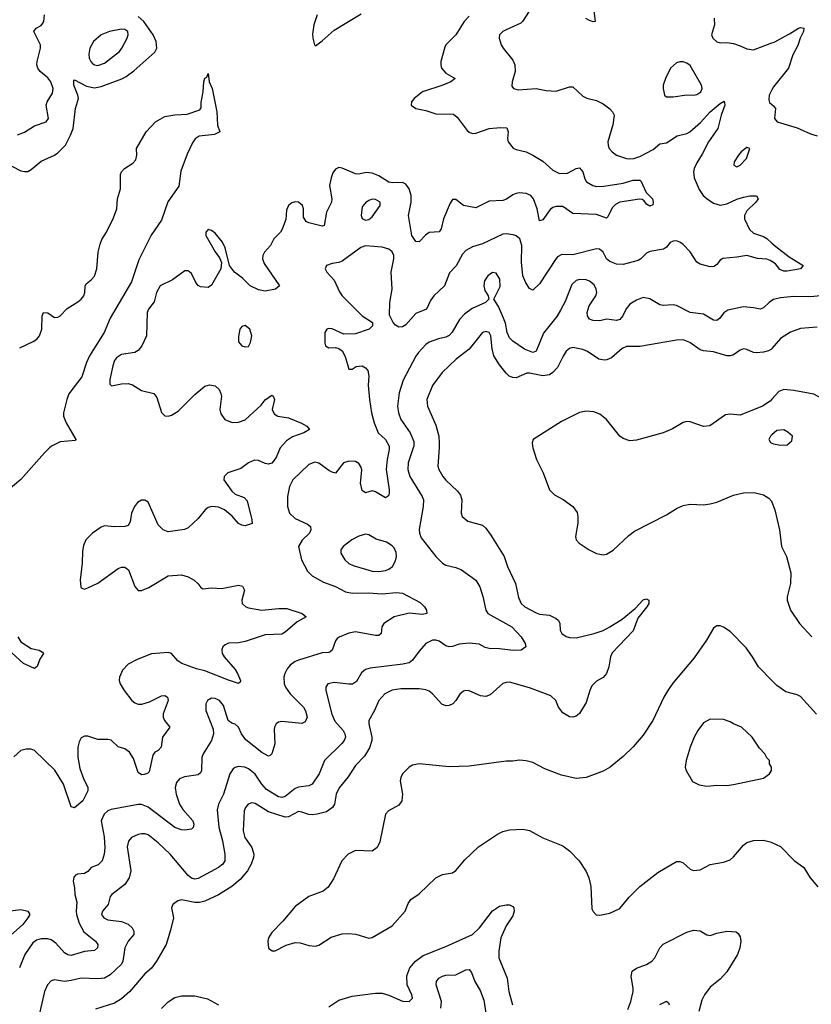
# Model space of a CAD drawing. Header units: inches. Extents: x 1649636 to 1815363, y 506543 to 641975.
# Tile 523 of 656: x 1775502 to 1780235, y 536673 to 542561. Entities that reach past the tile are written whole.
import ezdxf

# ---------------------------------------------------------------- set-up
doc = ezdxf.new("R2010")
doc.units = ezdxf.units.IN
doc.header["$MEASUREMENT"] = 0
for name, color, linetype in [('B7573', 7, 'Continuous'), ('B7574', 7, 'Continuous'), ('B7583', 7, 'Continuous'), ('B7584', 7, 'Continuous')]:
    doc.layers.add(name, color=color, linetype=linetype)

msp = doc.modelspace()

# ---------------------------------------------------------------- linework, layer by layer
at = {"layer": 'B7573', "color": 5}
for points, elevation in [([(1775681.2, 540000), (1775650, 539971.5), (1775508.4, 539811.6), (1775433.6, 539746.4)], 480), ([(1777058.7, 540000), (1777036.4, 539943.6), (1777010, 539909.7), (1776990, 539903.5), (1776970, 539906), (1776930, 539924.7), (1776906.5, 539926.5), (1776870, 539910.8), (1776823.9, 539876.1), (1776746, 539850), (1776724.2, 539830), (1776722.3, 539810), (1776770, 539740.8), (1776790, 539723.2), (1776843.4, 539703.4), (1776862.6, 539682.6), (1776890.4, 539569.6), (1776891.8, 539548.2), (1776850, 539534.7), (1776830, 539537.4), (1776810, 539548.2), (1776772.1, 539592.1), (1776726.3, 539630), (1776690, 539646.6), (1776650.1, 539649.9), (1776630, 539644.6), (1776610.2, 539630), (1776570, 539576.9), (1776510, 539522.4), (1776487.5, 539512.5), (1776390, 539498.5), (1776360.4, 539510), (1776330, 539539.1), (1776270, 539676.5), (1776250, 539687.8), (1776230, 539687.7), (1776206.6, 539673.4), (1776188.3, 539650), (1776171.1, 539610), (1776162.5, 539557.5), (1776150, 539536.3), (1776130, 539529.8), (1776070, 539527.5), (1776010, 539535), (1775990, 539526.6), (1775936.9, 539490), (1775898.2, 539450), (1775883, 539417), (1775877.3, 539382.7), (1775875.7, 539310), (1775863.5, 539210), (1775867.1, 539170), (1775870, 539163.8), (1775890, 539154.9), (1775910, 539163.6), (1775970, 539191.5), (1776090, 539278.2), (1776110, 539286.9), (1776130, 539287.6), (1776153.4, 539270), (1776190, 539170.4), (1776210, 539147.6), (1776230, 539147.3), (1776274.8, 539165.2), (1776390, 539235.9), (1776470, 539241.7), (1776510, 539228.9), (1776545.5, 539210), (1776568.2, 539190), (1776584.6, 539164.6), (1776597.5, 539157.5), (1776650, 539162.4), (1776710, 539158.5), (1776810, 539179), (1776833.7, 539173.7), (1776845.7, 539150), (1776830.3, 539090), (1776833.1, 539070), (1776854, 539050), (1776870, 539043.2), (1776950, 539030.1), (1777050, 539040.5), (1777099, 539039), (1777191, 539010), (1777214.8, 538990), (1777160.3, 538959.7), (1777090, 538897.4), (1777070, 538886), (1776970, 538881.6), (1776850, 538841.8), (1776810, 538834.4), (1776750, 538832.4), (1776730, 538822.9), (1776717.1, 538810), (1776710, 538794), (1776712.2, 538770), (1776724.2, 538750), (1776790, 538674.6), (1776804.7, 538650), (1776823.1, 538610), (1776821, 538599), (1776810, 538592), (1776750, 538610.7), (1776610, 538666), (1776558.9, 538678.9), (1776470.7, 538710.7), (1776447, 538727), (1776410, 538769.6), (1776390, 538776.9), (1776290, 538767.7), (1776205.2, 538734.8), (1776150, 538706), (1776117.8, 538670), (1776099, 538630), (1776097.8, 538610), (1776103.6, 538590), (1776126.5, 538550), (1776173.4, 538490), (1776190, 538475), (1776210, 538467.4), (1776232.3, 538467.7), (1776278.2, 538481.8), (1776350, 538516.5), (1776370, 538519.3), (1776386.8, 538510), (1776390.3, 538490), (1776359.5, 538410), (1776359.5, 538390), (1776368.7, 538370), (1776399.5, 538330), (1776356.8, 538270), (1776348.7, 538210), (1776330, 538191.3), (1776310, 538180.5), (1776297.8, 538162.2), (1776277.1, 538062.9), (1776266.7, 538053.3), (1776246.6, 538046.6), (1776230, 538046), (1776210, 538059.5), (1776183.3, 538143.3), (1776159.7, 538179.7), (1776130, 538200.4), (1776090, 538212.6), (1776050, 538251.6), (1776030, 538256.3), (1775970, 538257.1), (1775910, 538276.4), (1775890, 538276.9), (1775870, 538266), (1775858.1, 538241.9), (1775850.1, 538210), (1775850.1, 538150), (1775862.6, 538082.6), (1775883.1, 538023.1), (1775909.1, 537970), (1775909.1, 537950), (1775878.9, 537890), (1775830, 537847), (1775810, 537854), (1775763.8, 537990), (1775712.7, 538072.7), (1775591.6, 538190), (1775570, 538198.9), (1775541.3, 538198.7), (1775509.5, 538190.5), (1775467.8, 538152.2)], 520), ([(1777711.3, 540000), (1777711.7, 539990), (1777699.4, 539930), (1777694.1, 539870), (1777712.2, 539750), (1777711.3, 539730), (1777706.9, 539713.1), (1777690, 539700.7), (1777630, 539737.6), (1777610, 539742.9), (1777570, 539732.3), (1777550, 539745.2), (1777538.9, 539790), (1777547.8, 539867.8), (1777544.7, 539884.7), (1777530, 539906.6), (1777510, 539919.6), (1777470, 539921.6), (1777438.8, 539910), (1777390, 539849.7), (1777370, 539854), (1777350, 539865.3), (1777290, 539908.7), (1777266, 539914), (1777230, 539901), (1777134.4, 539810), (1777115, 539770), (1777103.5, 539710), (1777103.2, 539650), (1777115.8, 539610), (1777150, 539578.2), (1777223.5, 539543.5), (1777241.3, 539530), (1777242.3, 539510), (1777235.6, 539490), (1777191, 539449), (1777169.1, 539410), (1777188, 539330), (1777223.2, 539263.2), (1777250, 539236), (1777317.9, 539197.9), (1777390, 539171.8), (1777450, 539139.4), (1777491.4, 539131.4), (1777587.3, 539132.7), (1777670, 539127.7), (1777755.9, 539135.9), (1777790, 539131.3), (1777896.3, 539076.3), (1777922.4, 539050), (1777934.9, 539030), (1777937.3, 539010), (1777910, 539003.1), (1777830, 539012.5), (1777740.3, 538990), (1777678.4, 538950), (1777666.7, 538930), (1777663, 538890), (1777650, 538878.4), (1777630, 538878.5), (1777510, 538901.1), (1777470, 538892.7), (1777411.8, 538868.2), (1777400.6, 538859.4), (1777390, 538847.3), (1777370.2, 538789.8), (1777359.3, 538780.7), (1777350, 538776.4), (1777310, 538774.5), (1777170, 538731.4), (1777150, 538722.5), (1777120.1, 538699.9), (1777101.5, 538678.5), (1777086.7, 538650), (1777081, 538630), (1777083.2, 538590), (1777091.7, 538570), (1777119.8, 538530), (1777199.1, 538450), (1777212, 538428), (1777220.9, 538390), (1777210, 538362), (1777190, 538351.6), (1777070, 538363.6), (1777050, 538360.7), (1777036.3, 538350), (1777024.9, 538330), (1777023.1, 538316.9), (1777026.7, 538230), (1777010.3, 538169.7), (1776999.2, 538160.8), (1776990, 538157.6), (1776950, 538178.5), (1776853.7, 538253.7), (1776827.4, 538290), (1776809.7, 538329.7), (1776790, 538347.3), (1776770, 538354.5), (1776749.5, 538370), (1776720, 538460), (1776697.6, 538490), (1776670, 538501.7), (1776650, 538503.1), (1776624.9, 538490), (1776615.3, 538470), (1776616, 538430), (1776658.2, 538318.2), (1776660.2, 538290), (1776648.4, 538250), (1776598.4, 538170), (1776591.8, 538148.2), (1776589.2, 538070), (1776583.5, 538056.5), (1776570, 538045.1), (1776487, 538033), (1776458.2, 538021.8), (1776440, 538000), (1776431.8, 537970), (1776437, 537930), (1776457.9, 537870), (1776478.3, 537838.3), (1776537.6, 537770), (1776544, 537750), (1776539.5, 537730), (1776530, 537720.5), (1776490, 537714.3), (1776470, 537715.8), (1776430, 537729.8), (1776270.8, 537850.8), (1776230, 537868.2), (1776210, 537868.2), (1776050, 537837.8), (1776030, 537829.8), (1776007.1, 537810), (1775989.4, 537770), (1776006.4, 537673.6), (1776010.7, 537609.3), (1776007.9, 537570), (1775995.4, 537530), (1775972.2, 537507.8), (1775930.5, 537490), (1775910, 537467), (1775890, 537454), (1775848.5, 537451.5), (1775835.2, 537444.8), (1775826.9, 537433.1), (1775821.6, 537410), (1775830.4, 537370), (1775832, 537330), (1775844, 537284), (1775839.5, 537230), (1775842.2, 537210), (1775857.4, 537157.4), (1775885.6, 537105.6), (1775955.8, 537050), (1775968.5, 537030), (1775968.2, 537010), (1775950, 536995.1), (1775890, 536987.9), (1775810, 536965), (1775790, 536968.9), (1775770, 536981.4), (1775718.3, 537038.3), (1775690, 537057.5), (1775670, 537063.4), (1775630, 537064.1), (1775603, 537057), (1775580, 537040), (1775532.2, 536970), (1775501.6, 536890)], 540), ([(1777854.8, 540000), (1777824.4, 539910), (1777822.7, 539870), (1777835.8, 539830), (1777908.5, 539710), (1777915.8, 539690), (1777915, 539650), (1777891.2, 539511.2), (1777893.4, 539490), (1777903.2, 539463.2), (1777990, 539350.3), (1778030, 539310.3), (1778050, 539299.5), (1778110, 539284.4), (1778142.8, 539270), (1778229.2, 539209.2), (1778252.9, 539170), (1778271.1, 539111.1), (1778288.3, 539030), (1778301.3, 539010), (1778444.3, 538930), (1778501.1, 538870), (1778525.3, 538830), (1778528, 538810), (1778501, 538790), (1778452.4, 538787.6), (1778370, 538798.6), (1778310, 538799.6), (1778285.7, 538805.7), (1778250, 538826), (1778190, 538833.3), (1778130, 538826.4), (1778090, 538812.1), (1778070, 538809.7), (1778050, 538815.8), (1778010, 538845.1), (1777990, 538851.1), (1777970, 538851.1), (1777930, 538829.6), (1777890, 538783.6), (1777851.7, 538730), (1777830, 538715.3), (1777793.4, 538706.6), (1777597.6, 538682.4), (1777570, 538674), (1777546, 538654), (1777516.2, 538603.8), (1777492.3, 538587.7), (1777470, 538586.2), (1777382.2, 538597.8), (1777344.4, 538590), (1777333.1, 538570), (1777333.4, 538550), (1777368, 538408), (1777386.8, 538366.8), (1777435.8, 538310), (1777446.7, 538290), (1777450.2, 538270), (1777442.8, 538250), (1777428.3, 538231.7), (1777324, 538130), (1777292.1, 538050), (1777250.3, 537990), (1777230, 537978.5), (1777170, 537970.6), (1777150, 537963.2), (1777090, 537915.9), (1777070, 537909.2), (1777050, 537913.8), (1776977.8, 537957.8), (1776950, 537988.9), (1776910, 538048.8), (1776870, 538081.8), (1776848.9, 538091.1), (1776810, 538095.6), (1776790.2, 538089.8), (1776779, 538081), (1776758, 538050), (1776720.2, 537930), (1776690.9, 537869.1), (1776683.8, 537836.2), (1776692.9, 537732.9), (1776715, 537650), (1776729.3, 537570), (1776728.1, 537530), (1776717.3, 537510), (1776691.8, 537490), (1776570, 537425), (1776550, 537422), (1776530, 537427), (1776510, 537442.6), (1776401.2, 537570), (1776330, 537638.2), (1776270, 537686.8), (1776250, 537693), (1776230, 537692.2), (1776210, 537688), (1776170.1, 537669.9), (1776151.9, 537648.1), (1776145.4, 537614.6), (1776166.8, 537470), (1776157.7, 537430), (1776131.1, 537390), (1776053.8, 537330), (1776043.3, 537316.7), (1776030.2, 537270), (1775996.5, 537230), (1775992.3, 537210), (1776005.8, 537190), (1776030, 537178), (1776110, 537167.2), (1776150, 537151), (1776174.7, 537130), (1776185, 537110), (1776184.4, 537090), (1776150, 537049.7), (1776131.1, 537010), (1776118.7, 536930), (1776110, 536912.6), (1776043.8, 536850), (1776010, 536829.3), (1775970, 536824.9), (1775870, 536829.1), (1775810, 536814.5), (1775770, 536809.8), (1775710, 536819.1), (1775690, 536813), (1775669, 536790), (1775651.3, 536750), (1775619, 536610)], 560), ([(1778009.3, 540000), (1778002.8, 539890), (1778009, 539870), (1778031.7, 539830), (1778050, 539807.2), (1778120.7, 539740.7), (1778137.8, 539717.8), (1778145.3, 539690), (1778141.6, 539610), (1778148.2, 539590), (1778182, 539562), (1778270, 539537.6), (1778290, 539519.3), (1778318.3, 539478.3), (1778398.5, 539350), (1778418.9, 539290), (1778466.4, 539190), (1778484.7, 539104.7), (1778499.5, 539070), (1778522.4, 539050), (1778590, 539012.9), (1778610, 539006.3), (1778670, 538999.5), (1778710, 538980.3), (1778721.3, 538970), (1778731.1, 538951.1), (1778734.6, 538910), (1778743.1, 538890), (1778770, 538871.6), (1778790, 538865.8), (1778830, 538865), (1778937, 538890), (1778990.9, 538909.1), (1779030.9, 538929.1), (1779104.1, 538975.9), (1779181.3, 539038.7), (1779230, 539091.7), (1779250, 539098), (1779262.8, 539090), (1779263.5, 539083.5), (1779263, 539070), (1779252.4, 539050), (1779197.8, 538982.2), (1779170, 538906.6), (1779044.9, 538775.1), (1779034.5, 538750), (1779025.2, 538690), (1779011.5, 538650), (1778990, 538626.6), (1778950, 538604.7), (1778922.7, 538577.3), (1778910.3, 538550), (1778890, 538477), (1778850, 538412), (1778830, 538395.6), (1778810, 538389.7), (1778790, 538391.6), (1778750, 538415.1), (1778724, 538450), (1778707.6, 538490), (1778677.3, 538517.3), (1778550, 538566.2), (1778430, 538598.3), (1778410, 538598), (1778390, 538591.5), (1778316, 538524), (1778290, 538512.7), (1778257.8, 538517.8), (1778190, 538547.8), (1778170, 538549.6), (1778155.1, 538544.9), (1778132.8, 538527.2), (1778110.3, 538490), (1778091.8, 538470), (1778070, 538458.8), (1778050, 538458), (1778027.1, 538467.1), (1777970, 538528.6), (1777950, 538545.1), (1777930, 538554), (1777890, 538558.9), (1777781, 538559), (1777730, 538550.6), (1777686, 538530), (1777650.2, 538490), (1777624.5, 538430), (1777590.3, 538370), (1777588.9, 538350), (1777607.9, 538270), (1777607.1, 538250), (1777593, 538207), (1777563.3, 538156.7), (1777510, 538100.4), (1777466.5, 538033.5), (1777411.8, 537968.2), (1777394.2, 537930), (1777383.6, 537870), (1777371.6, 537850), (1777336, 537824), (1777280.5, 537810), (1777250, 537805.1), (1777230, 537807), (1777190, 537822.4), (1777170, 537824.9), (1777110, 537793.1), (1777090, 537792.1), (1776990, 537824.6), (1776910, 537874.1), (1776890, 537878), (1776869, 537870), (1776851.3, 537850), (1776844.8, 537830), (1776839.2, 537710), (1776848.4, 537670), (1776889.4, 537610), (1776901.5, 537570), (1776899.7, 537550), (1776886.7, 537510), (1776864.1, 537470), (1776820.6, 537419.4), (1776770, 537376.8), (1776690, 537326.5), (1776610.1, 537289.9), (1776577.6, 537282.4), (1776550, 537281.8), (1776470, 537296.8), (1776448.1, 537291.9), (1776417.6, 537270), (1776408.9, 537250), (1776422, 537190), (1776404.1, 537115.9), (1776378.3, 537030), (1776321.1, 536930), (1776290, 536889.6), (1776250, 536854), (1776160.3, 536750), (1776110, 536706), (1776070, 536679.8), (1775956, 536644)], 580), ([(1778570.5, 540000), (1778592.9, 539930), (1778631.1, 539850), (1778669.5, 539749.5), (1778700.3, 539720.3), (1778751.6, 539691.6), (1778810.2, 539650.2), (1778834.7, 539614.7), (1778839.5, 539590), (1778838.3, 539550), (1778824.6, 539470), (1778830.3, 539450), (1778846.7, 539430), (1778906.4, 539390), (1778950, 539369), (1778990, 539360.3), (1779010, 539364), (1779050, 539388.9), (1779144.2, 539475.8), (1779178.3, 539501.7), (1779370, 539600.5), (1779430, 539638.6), (1779470, 539655.5), (1779510, 539662.7), (1779590, 539659.8), (1779630, 539664.8), (1779670, 539675.8), (1779770, 539718.4), (1779830, 539731.3), (1779892.7, 539732.7), (1779950, 539718.7), (1779980.3, 539700.3), (1779999, 539679), (1780000, 539676.3)], 620), ([(1780000, 538609), (1779918.5, 538690), (1779884.4, 538750), (1779845.4, 538805.4), (1779750, 538903), (1779710, 538928.4), (1779690, 538935.8), (1779670, 538935.1), (1779650, 538922.9), (1779609.3, 538850.7), (1779535.6, 538744.4), (1779407.8, 538592.2), (1779377.6, 538550), (1779353.2, 538510), (1779286.7, 538370), (1779230, 538281.3), (1779170, 538212.6), (1779110, 538155.6), (1779032.8, 538090), (1778990, 538066.5), (1778890, 538028.9), (1778830, 538023.1), (1778742.3, 538042.3), (1778641.6, 538081.6), (1778570, 538118), (1778530, 538129.4), (1778490, 538132.3), (1778450, 538126), (1778410, 538126.6), (1778190, 538097.7), (1778070, 538093.7), (1777890, 538109.8), (1777850, 538102.4), (1777830, 538090.9), (1777790.2, 538050), (1777780.2, 538030), (1777778, 538010), (1777790.6, 537930), (1777786.4, 537890), (1777770, 537863.6), (1777707.1, 537830), (1777689.6, 537810.4), (1777655.4, 537644.6), (1777640.2, 537610), (1777610, 537589), (1777510, 537593.3), (1777467, 537570), (1777428.9, 537530), (1777377.7, 537422.3), (1777346.6, 537373.4), (1777316, 537350), (1777230, 537317.4), (1777150, 537256.9), (1777076.4, 537170), (1777010, 537101.3), (1776990.3, 537070), (1776985.3, 537050), (1776989.2, 537009.2), (1777012.1, 536992.1), (1777030, 536993.1), (1777094.5, 537025.5), (1777150, 537043.3), (1777179.9, 537039.9), (1777230, 537023.7), (1777270, 537020.5), (1777290, 537026.7), (1777364.9, 537075.1), (1777430, 537094.3), (1777470, 537096.6), (1777512.6, 537092.6), (1777590, 537068.2), (1777610, 537071.6), (1777730, 537143), (1777806.6, 537230), (1777825.3, 537274.7), (1777840.8, 537299.2), (1777890, 537334), (1777990, 537428.9), (1778030, 537448.9), (1778090, 537458.3), (1778110, 537473.4), (1778164.2, 537535.8), (1778246.2, 537613.8), (1778359.7, 537690), (1778390, 537705.2), (1778430, 537716.9), (1778510, 537720.7), (1778550, 537712.8), (1778630, 537669.2), (1778750, 537620.3), (1778790, 537590.3), (1778848.1, 537530), (1778890, 537466.4), (1778904.5, 537430), (1778916.7, 537376.7), (1778923.8, 537243.8), (1778930, 537227.3), (1778948.8, 537208.8), (1778970, 537204.9), (1779030, 537216.9), (1779090, 537246), (1779146.7, 537313.3), (1779210, 537377.2), (1779318.5, 537461.5), (1779430, 537526.4), (1779450, 537527.3), (1779470, 537518.4), (1779510, 537481.8), (1779530, 537473.2), (1779570, 537476.3), (1779630, 537509.5), (1779710, 537522.3), (1779750, 537537.6), (1779770, 537554.2), (1779830, 537625.4), (1779850, 537641.2), (1779890, 537652.8), (1779950, 537654.2), (1779990, 537644.4), (1780000, 537639.8)], 620), ([(1775490.2, 538870), (1775510, 538840.9), (1775570, 538799.5), (1775618, 538790), (1775638.7, 538778.7), (1775644.9, 538770), (1775623.6, 538736.4), (1775606.9, 538693.1), (1775590, 538680.4), (1775524, 538710), (1775455.2, 538775.2)], 480), ([(1775430, 537229), (1775510, 537240.4), (1775550.7, 537230), (1775563, 537210), (1775551.7, 537190), (1775521.7, 537150), (1775430, 537067.8)], 520), ([(1777350, 536657.3), (1777410, 536696.9), (1777490, 536722.2), (1777630, 536738.8), (1777670, 536738.8), (1777710, 536728.1), (1777790, 536692.4), (1777830, 536690.4), (1777851, 536710), (1777847.1, 536730), (1777818, 536790), (1777816.4, 536843.6), (1777834.5, 536890), (1777868.6, 536931.4), (1777914.6, 536965.4), (1778050, 537019.3), (1778210, 537091), (1778251.7, 537130), (1778330, 537232.3), (1778370, 537260.2), (1778410, 537268), (1778430, 537267.4), (1778450, 537257.1), (1778455.8, 537250), (1778459.6, 537230), (1778450, 537202), (1778410, 537142.4), (1778379.3, 537070), (1778366.2, 536990), (1778367.2, 536950), (1778417.3, 536830), (1778427.5, 536750), (1778449.3, 536670)], 580), ([(1779139.2, 536640.8), (1779157.1, 536690), (1779169.8, 536750), (1779170.7, 536770), (1779159.1, 536839.1), (1779165, 536870), (1779190, 536889.3), (1779249.9, 536910.1), (1779282, 536930), (1779299.7, 536950), (1779330.5, 537009.5), (1779350, 537032.8), (1779490, 537104.5), (1779530, 537116.6), (1779570, 537112.2), (1779610, 537088.9), (1779630, 537084.9), (1779670, 537099), (1779730.4, 537110.4), (1779785.5, 537105.5), (1779797, 537097), (1779810, 537076), (1779813.4, 537050), (1779808.1, 537010), (1779794.7, 536970), (1779730, 536867.1), (1779690, 536823.5), (1779630, 536775.6), (1779597.4, 536730), (1779581.6, 536698.4), (1779562.6, 536630)], 580), ([(1778020.2, 536650), (1778023.4, 536690), (1777992.4, 536790), (1777994, 536810), (1778008.4, 536830), (1778030, 536841.2), (1778050, 536847.1), (1778110, 536849.1), (1778170, 536878.9), (1778190, 536881.6), (1778203.6, 536863.6), (1778223.2, 536810), (1778255.4, 536755.4), (1778277, 536697), (1778292.9, 536592.9)], 560), ([(1776350, 536646.8), (1776390, 536687), (1776430, 536712.5), (1776470, 536723.5), (1776550, 536723), (1776625.7, 536705.7), (1776690, 536669.1)], 580), ([(1779330, 536671.8), (1779370, 536690.6), (1779381.4, 536681.4), (1779385.5, 536670)], 560)]:
    msp.add_lwpolyline(points, dxfattribs=dict(at, elevation=elevation))
for points, elevation in [([(1777570, 539484.5), (1777530, 539472.7), (1777488.5, 539450), (1777435.3, 539410), (1777422, 539390), (1777421.7, 539370), (1777445.7, 539330), (1777469.4, 539309.4), (1777496.1, 539296.1), (1777610, 539263.9), (1777650, 539260.7), (1777690, 539266.2), (1777710, 539274), (1777731.1, 539290), (1777750, 539324), (1777754.2, 539350), (1777753.7, 539373.7), (1777742, 539402), (1777730, 539415.1), (1777695.6, 539435.6), (1777634.1, 539454.1), (1777590, 539479.8)], 560), ([(1779630, 538378), (1779590, 538355.3), (1779556, 538310), (1779534.8, 538270), (1779510.8, 538210), (1779486.8, 538130), (1779481, 538090), (1779486, 538070), (1779525.4, 538005.4), (1779565.4, 537985.4), (1779610, 537978), (1779670, 537982.8), (1779730, 537981), (1779770, 537987.3), (1779950, 538024.7), (1779986, 538050), (1779998, 538070), (1779998, 538090), (1779986, 538110), (1779986, 538130), (1779970, 538146), (1779958, 538170), (1779924.7, 538204.7), (1779882, 538270), (1779818, 538330), (1779769.3, 538349.3), (1779750, 538362), (1779710, 538375.3)], 640)]:
    msp.add_lwpolyline(points, close=True, dxfattribs=dict(at, elevation=elevation))
at = {"layer": 'B7574', "color": 5}
for points, elevation in [([(1775410, 541708.3), (1775510, 541657.5), (1775530, 541652.3), (1775550, 541653.8), (1775570, 541664.6), (1775630, 541714), (1775710, 541750.2), (1775730, 541763.6), (1775775.6, 541810), (1775806.6, 541870), (1775821.1, 541910), (1775836.5, 542030), (1775853.4, 542090), (1775850.5, 542110), (1775826.7, 542170), (1775825.3, 542194.7), (1775830, 542200.5), (1775902.5, 542162.5), (1775950, 542152.5), (1775990, 542161.8), (1776112.4, 542207.6), (1776139.1, 542220.9), (1776185, 542255), (1776310, 542367.2), (1776321.4, 542390), (1776318, 542430), (1776299.4, 542470), (1776243.8, 542550), (1776210, 542580.6)], 520), ([(1775490, 541872.9), (1775530, 541887.8), (1775590, 541926.8), (1775659.5, 541950), (1775674, 541970), (1775660.3, 542050), (1775666.8, 542070), (1775697.9, 542122.1), (1775702, 542150), (1775688.8, 542190), (1775670, 542212.8), (1775624.8, 542250), (1775609.8, 542270), (1775605.2, 542290), (1775606.9, 542310), (1775625.7, 542390), (1775626.2, 542410), (1775586.6, 542490), (1775600.7, 542510), (1775630, 542526.7), (1775640.7, 542539.3), (1775646.2, 542550), (1775650.9, 542590)], 540), ([(1778190, 542582.7), (1778159.1, 542550), (1778109, 542471), (1778050.2, 542410), (1778043.1, 542396.9), (1778020.8, 542310), (1778019.8, 542290), (1778025, 542270), (1778050, 542241.3), (1778106.8, 542210), (1778080.7, 542190), (1778031.3, 542168.7), (1777910, 542128.8), (1777860.9, 542090), (1777845.7, 542070), (1777842.4, 542050), (1777870.8, 542030), (1777930, 542017.6), (1777990, 541998.2), (1778095.5, 541995.5), (1778117.8, 541977.8), (1778178.3, 541898.3), (1778190, 541887.2), (1778210, 541879.7), (1778230, 541882.3), (1778310, 541909.5), (1778377, 541917), (1778413.8, 541913.8), (1778423.1, 541890), (1778418.4, 541850), (1778422.8, 541830), (1778453.4, 541793.4), (1778470, 541785.2), (1778530, 541771), (1778570, 541751), (1778630, 541714.3), (1778690, 541660.1), (1778730, 541640.8), (1778776.7, 541643.3), (1778830, 541670.2), (1778850, 541675.3), (1778870, 541650.7), (1778880.3, 541610), (1778891.9, 541591.9), (1778929.5, 541569.5), (1778950, 541564.2), (1778994.4, 541565.6), (1779110, 541584.1), (1779170, 541600.2), (1779210, 541601), (1779216.3, 541596.3), (1779247.6, 541527.6), (1779284.9, 541490), (1779290.6, 541470), (1779287.1, 541452.9), (1779270, 541445.6), (1779250, 541458.4), (1779236.6, 541476.6), (1779224.5, 541484.5), (1779207.4, 541487.4), (1779091, 541469), (1779064.8, 541455.2), (1779045.3, 541434.7), (1779018.7, 541381.3), (1779010, 541374.3), (1778950, 541396.7), (1778810, 541402.5), (1778750, 541443.7), (1778710, 541444.2), (1778690, 541437), (1778674.7, 541425.3), (1778630, 541364.4), (1778610, 541357), (1778595.5, 541430), (1778574.5, 541490), (1778558, 541510), (1778530, 541521.4), (1778490, 541526), (1778470, 541521.1), (1778450, 541513.6), (1778412.6, 541487.4), (1778390, 541479.6), (1778310, 541476), (1778230, 541435.4), (1778155.1, 541450), (1778110, 541484.5), (1778090, 541486), (1778076, 541464), (1778035.5, 541370), (1778023.1, 541310), (1778010, 541291.6), (1777950, 541288.4), (1777927.9, 541272.1), (1777890, 541231.6), (1777870, 541233.6), (1777847.3, 541270), (1777826.2, 541390), (1777843.4, 541470), (1777843.6, 541510), (1777829.9, 541549.9), (1777810, 541577.1), (1777790, 541587.1), (1777734.1, 541585.9), (1777710, 541589.9), (1777650, 541626.4), (1777610, 541643.9), (1777573.9, 541646.1), (1777530, 541636.8), (1777510, 541638.2), (1777430, 541673.1), (1777410, 541676), (1777390, 541667.8), (1777374.9, 541645.1), (1777364.7, 541615.3), (1777355.5, 541570), (1777367.5, 541490), (1777366.2, 541470), (1777335.6, 541410), (1777322.8, 541330), (1777310, 541325.1), (1777230, 541346.6), (1777214.7, 541354.7), (1777199.1, 541379.1), (1777198.3, 541430), (1777192.6, 541450), (1777170, 541469.6), (1777150, 541471.2), (1777130, 541465.6), (1777110, 541449.4), (1777097.8, 541422.2), (1777093.7, 541366.3), (1777072, 541308), (1777061.1, 541290), (1777022.3, 541250), (1777001.7, 541210), (1776965.7, 541170), (1776955.6, 541150), (1776954.3, 541130), (1776963.7, 541103.7), (1777054.8, 540970), (1777032, 540950), (1776970, 540937.7), (1776930, 540944.7), (1776880.9, 540970), (1776834.1, 541014.1), (1776786.3, 541050), (1776757.4, 541090), (1776730, 541197.2), (1776714.7, 541230), (1776670, 541284.7), (1776650, 541300.5), (1776630, 541306.6), (1776615.5, 541290), (1776615.8, 541270), (1776670, 541173), (1776697.4, 541137.4), (1776708.7, 541108.7), (1776704.2, 541070), (1776650, 540972.7), (1776630, 540959.5), (1776583.8, 540963.8), (1776570, 540972), (1776555.6, 540990), (1776530, 541042), (1776510, 541058), (1776490, 541059.6), (1776415.2, 541004.8), (1776342, 540970), (1776320.3, 540930), (1776307, 540873), (1776272.2, 540830), (1776264.9, 540810), (1776259.6, 540670), (1776232.9, 540610), (1776210, 540581.7), (1776190.4, 540570), (1776110, 540559.2), (1776081.5, 540538.5), (1776070, 540523.1), (1776058.2, 540490), (1776041.7, 540410), (1776041.5, 540381.5), (1776050.4, 540370.4), (1776110, 540383.5), (1776150, 540385), (1776176.7, 540376.7), (1776230, 540342.6), (1776305, 540325), (1776322, 540302), (1776350.8, 540210.8), (1776370, 540191.3), (1776390, 540190.2), (1776410, 540196.6), (1776450, 540219.5), (1776550, 540319.8), (1776610, 540370.2), (1776637.4, 540377.4), (1776670, 540371.6), (1776694, 540350), (1776705.8, 540325.8), (1776708.6, 540308.6), (1776698.6, 540230), (1776704.7, 540204.7), (1776728.8, 540170), (1776771.9, 540151.9), (1776810, 540154.6), (1776850, 540168.7), (1776945, 540255), (1776970, 540288.2), (1777010, 540316.3), (1777017.3, 540310), (1777024.9, 540290), (1777012.2, 540230), (1777023, 540203), (1777046, 540190), (1777110, 540179.6), (1777187.7, 540147.7), (1777218.8, 540130), (1777234, 540110), (1777202, 540090), (1777133.3, 540066.7), (1777097.3, 540042.7), (1777059.1, 540000.9), (1777058.7, 540000)], 520), ([(1777281.7, 542590), (1777260.3, 542530), (1777253.4, 542473.4), (1777254.8, 542450), (1777264.7, 542410), (1777270, 542404.7), (1777310, 542433.4), (1777381.8, 542498.2), (1777544, 542596)], 520), ([(1778547.5, 542612.5), (1778509.4, 542550.6), (1778499.2, 542540.8), (1778410, 542501), (1778390.4, 542490), (1778370.6, 542470), (1778368.2, 542450), (1778381.1, 542410), (1778392.4, 542390), (1778450, 542319.1), (1778463, 542290), (1778464.2, 542250), (1778446, 542190), (1778444.2, 542164.2), (1778454.8, 542150), (1778482, 542142), (1778590, 542148.3), (1778650, 542137.1), (1778710, 542132.8), (1778790, 542159.6), (1778810, 542159.5), (1778870, 542103.6), (1778892.1, 542092.1), (1778950, 542077.3), (1778990, 542058), (1779030, 542027.9), (1779046.9, 542010), (1779056.2, 541990), (1779048.6, 541931.4), (1779018.8, 541830), (1779019.7, 541810), (1779026.9, 541790), (1779043.6, 541770), (1779070.8, 541750.8), (1779129.7, 541730.3), (1779148.6, 541728.6), (1779173.2, 541730), (1779210, 541742.2), (1779290, 541784), (1779330, 541817.6), (1779370, 541824.2), (1779433.2, 541866.8), (1779490, 541880.5), (1779509.4, 541890.6), (1779573.6, 541946.4), (1779630, 542009.3), (1779690, 542060.3), (1779713.3, 542073.3), (1779717.8, 542050), (1779696.1, 541990), (1779675.5, 541910), (1779620.1, 541830), (1779583.3, 541756.7), (1779550, 541705.7), (1779535, 541670), (1779530.2, 541650), (1779535.4, 541615.4), (1779565.7, 541545.7), (1779588.5, 541510), (1779612, 541490), (1779650, 541464.4), (1779690, 541452), (1779730, 541459), (1779790, 541486.8), (1779830, 541499.7), (1779866.9, 541506.9), (1779907.1, 541507.1), (1779917.3, 541490), (1779903, 541470), (1779850, 541418.7), (1779835.3, 541390), (1779834.9, 541370), (1779866.2, 541306.2), (1779890, 541284.2), (1779950, 541264.2), (1779970, 541252.4), (1780000, 541225.2)], 540), ([(1778933.1, 542630), (1778942, 542550), (1778930, 542547.8), (1778910, 542555.1), (1778887.3, 542567.3)], 540), ([(1779653.4, 542570), (1779657.3, 542530), (1779639.1, 542470), (1779647.3, 542450), (1779670, 542428.4), (1779690, 542423.1), (1779730, 542424.2), (1779770, 542418.3), (1779810, 542405.3), (1779850, 542385.5), (1779890, 542379.7), (1780000, 542422.1)], 560), ([(1775502.1, 540597.9), (1775583.7, 540636.3), (1775604.7, 540650), (1775620.3, 540670), (1775634, 540710), (1775635.6, 540790), (1775645.2, 540810), (1775670, 540808.4), (1775710, 540780.3), (1775730, 540781.5), (1775743.6, 540790), (1775785.7, 540834.3), (1775850, 540873.2), (1775870, 540890.3), (1775884.8, 540910), (1775891.9, 540930), (1775892.9, 540967.1), (1775899.1, 540980.9), (1775930, 541004.4), (1775950, 541026.4), (1775963.5, 541070), (1775971.6, 541170), (1775982.5, 541217.5), (1775993.6, 541246.4), (1776022, 541290), (1776063.7, 541376.3), (1776082.9, 541430), (1776087.4, 541490), (1776104.6, 541550), (1776104.8, 541635.2), (1776111.1, 541650), (1776129.7, 541670), (1776177.8, 541702.2), (1776196.8, 541723.2), (1776202.4, 541750), (1776201.1, 541790), (1776258.9, 541890), (1776314, 541950), (1776370, 541981), (1776430, 541992.4), (1776504.1, 541995.9), (1776578.9, 542021.1), (1776586.3, 542033.7), (1776586.3, 542066.3), (1776599.7, 542130), (1776602.9, 542190), (1776610, 542211), (1776622, 542218), (1776630, 542238), (1776634.9, 542190), (1776652.9, 542150), (1776680.2, 542010), (1776685.8, 541930), (1776699.5, 541890), (1776666.6, 541873.4), (1776575.8, 541864.2), (1776551.8, 541848.2), (1776535.1, 541824.9), (1776503.7, 541756.3), (1776465.9, 541654.1), (1776454.1, 541565.9), (1776387.6, 541472.4), (1776350, 541362.2), (1776288.6, 541271.4), (1776214.8, 541125.2), (1776170, 540992.5), (1776043.5, 540776.5), (1776007.4, 540690), (1775919.4, 540550), (1775900.9, 540510), (1775874.1, 540425.9), (1775796.1, 540323.9), (1775783.1, 540290), (1775764.8, 540210), (1775765, 540190), (1775780.9, 540150), (1775836.9, 540050), (1775835.6, 540044.4), (1775743.9, 540036.1), (1775692.2, 540010), (1775681.2, 540000)], 480), ([(1780000, 542140.4), (1779984.2, 542110), (1779980.9, 542080.9), (1779986, 542066), (1780000, 542054.3)], 560), ([(1780000, 541114.5), (1779990, 541121.4), (1779970, 541128.3), (1779913.4, 541133.4), (1779850, 541151), (1779790, 541139.9), (1779707.1, 541132.9), (1779690, 541123.6), (1779670, 541096), (1779655.3, 541084.7), (1779630, 541083.6), (1779570, 541099.7), (1779550.9, 541110.9), (1779510, 541172.3), (1779470, 541216.2), (1779450, 541231.2), (1779430, 541237.4), (1779410, 541236.9), (1779392, 541228), (1779370, 541201.2), (1779352.2, 541187.8), (1779270, 541174.5), (1779250, 541163.7), (1779216.3, 541130), (1779199.7, 541120.3), (1779110, 541095.8), (1779070, 541098.9), (1779030, 541114), (1779010.7, 541130.7), (1778989.8, 541169.8), (1778968.2, 541188.2), (1778950, 541189.7), (1778810, 541155.5), (1778743.8, 541156.2), (1778718, 541142), (1778710, 541132.3), (1778610, 540980.5), (1778570, 540943.6), (1778550, 540954), (1778527.9, 540987.9), (1778511.4, 541030), (1778501.7, 541110), (1778505, 541210), (1778492, 541250), (1778470, 541268.4), (1778453.6, 541273.6), (1778410, 541280.3), (1778390, 541278.4), (1778270, 541220.9), (1778210, 541202), (1778170, 541179.7), (1778150, 541158), (1778110.9, 541089.1), (1778072.6, 541047.4), (1778042.8, 540970), (1777979.2, 540910), (1777958.5, 540881.5), (1777935.3, 540830), (1777870, 540803.5), (1777810, 540735.1), (1777790, 540723.9), (1777770, 540722.7), (1777750, 540734.3), (1777735.4, 540750), (1777713.5, 540793.5), (1777716, 540870), (1777728.5, 540950), (1777723.7, 541050), (1777739.1, 541130), (1777739.4, 541150), (1777730, 541172.4), (1777710, 541188.5), (1777670, 541200.4), (1777570, 541207.8), (1777542.2, 541197.8), (1777430, 541116), (1777410, 541108.3), (1777370, 541103), (1777337.3, 541090), (1777328.4, 541070), (1777338, 541050), (1777383.2, 541003.2), (1777413.7, 540933.7), (1777429.3, 540909.3), (1777550, 540790.5), (1777610.8, 540750), (1777610.7, 540730), (1777590.8, 540710), (1777510, 540682.2), (1777441, 540681), (1777370, 540711.3), (1777350, 540713.6), (1777338, 540710), (1777326, 540690), (1777327.1, 540627.1), (1777331, 540611), (1777350, 540598), (1777390, 540601), (1777410, 540594.8), (1777430, 540581), (1777447.6, 540547.6), (1777470, 540471.3), (1777490, 540470.7), (1777513.8, 540486.2), (1777550, 540490.4), (1777570, 540479.1), (1777583.1, 540463.1), (1777590.3, 540430), (1777585.1, 540374.9), (1777594.2, 540290), (1777605.2, 540210), (1777620.6, 540150), (1777644.5, 540090), (1777690.1, 540050.1), (1777710.9, 540010), (1777711.3, 540000)], 540), ([(1780000, 540881.3), (1779982.6, 540870), (1779950, 540836.9), (1779930, 540829.7), (1779890, 540838.3), (1779830, 540843.5), (1779737, 540823), (1779712.1, 540807.9), (1779686.8, 540773.2), (1779670, 540761.3), (1779650, 540764.7), (1779590, 540799.8), (1779510, 540809), (1779430, 540850.8), (1779410, 540854.8), (1779350, 540852.1), (1779330, 540855.6), (1779270, 540891), (1779230, 540899.1), (1779190, 540884.4), (1779150, 540859.7), (1779128.3, 540831.7), (1779108.3, 540790), (1779090, 540768.1), (1779070, 540762.6), (1779010, 540770.6), (1778970, 540760.3), (1778930, 540761.5), (1778909.7, 540770), (1778897.2, 540790), (1778894.2, 540810), (1778907.9, 540850), (1778946.5, 540910), (1778952.2, 540930), (1778949.8, 540950), (1778936.1, 540976.1), (1778910, 540997.8), (1778890, 541005), (1778850, 541006.8), (1778830, 541000.9), (1778802.9, 540977.1), (1778763.6, 540876.4), (1778736.5, 540823.5), (1778713.4, 540786.6), (1778633.4, 540686.6), (1778590, 540578), (1778570.1, 540569.9), (1778519.7, 540590), (1778450, 540639.2), (1778430, 540658.3), (1778417, 540690), (1778406.3, 540746.3), (1778395.8, 540775.8), (1778365.7, 540845.7), (1778337.2, 540890), (1778374.7, 540965.3), (1778372.8, 541010), (1778350, 541044.2), (1778330, 541048), (1778300.3, 541030), (1778281.5, 540998.5), (1778276.5, 540970), (1778282.3, 540942.3), (1778303, 540910), (1778307.7, 540890), (1778288, 540870), (1778207.2, 540832.8), (1778160.9, 540799.1), (1778132, 540768), (1778088.3, 540691.7), (1778070, 540672), (1778050, 540662), (1778006.8, 540653.2), (1777950, 540632), (1777930, 540619.1), (1777885.8, 540570), (1777870.8, 540549.2), (1777795.5, 540404.5), (1777770.1, 540329.9), (1777760.1, 540250), (1777767.2, 540210), (1777780.6, 540170), (1777836, 540090), (1777858, 540038), (1777858.1, 540010), (1777854.8, 540000)], 560), ([(1780000, 540594.2), (1779996.5, 540590), (1779979.2, 540580.8), (1779950, 540572.3), (1779908.4, 540568.4), (1779890, 540570.8), (1779850, 540588.5), (1779830, 540592.4), (1779810, 540585.4), (1779770, 540557.2), (1779750, 540550.9), (1779730, 540549.8), (1779650, 540573.8), (1779590, 540579.8), (1779570, 540586.4), (1779509.9, 540629.9), (1779470, 540645.5), (1779430, 540645.3), (1779210, 540607.2), (1779130, 540605.7), (1779105, 540595), (1779040.6, 540539.4), (1779013.5, 540526.5), (1778995.8, 540524.2), (1778965.1, 540530), (1778896.5, 540576.5), (1778870, 540588.9), (1778810, 540600.4), (1778790, 540593.7), (1778770, 540578), (1778750.9, 540549.1), (1778718.5, 540481.5), (1778690.2, 540450), (1778670, 540437.5), (1778630, 540431.2), (1778550, 540447.2), (1778533.7, 540446.3), (1778470, 540419.8), (1778450, 540421), (1778429.5, 540429.5), (1778410, 540446.5), (1778370, 540496.5), (1778337.8, 540550), (1778327.9, 540592.1), (1778318.6, 540670), (1778310, 540689.6), (1778290, 540697.1), (1778269.6, 540690.4), (1778189.2, 540590.8), (1778112.2, 540530), (1778028.2, 540451.8), (1777970, 540373.6), (1777937.3, 540290), (1777940.3, 540250), (1777990, 540136.3), (1778007.6, 540070), (1778011.1, 540030), (1778009.3, 540000)], 580), ([(1780000, 540290.8), (1779990, 540279.4), (1779943.7, 540250), (1779810, 540195.9), (1779750, 540201.1), (1779722, 540198), (1779627.8, 540132.2), (1779590, 540127.1), (1779510, 540155.5), (1779490, 540157.2), (1779470, 540152.1), (1779405.4, 540114.6), (1779350.1, 540089.9), (1779190, 540046.2), (1779150, 540042.6), (1779110, 540055.3), (1779089.8, 540070), (1779010, 540170.7), (1778970, 540202.4), (1778935.5, 540215.5), (1778890, 540220.2), (1778850, 540212.3), (1778742.6, 540157.4), (1778572.8, 540050), (1778565.4, 540030), (1778567.3, 540010), (1778570.5, 540000)], 620), ([(1780000, 540077.6), (1779991.3, 540070), (1779982, 540050), (1779991.6, 540031.6), (1780000, 540028.4)], 640)]:
    msp.add_lwpolyline(points, dxfattribs=dict(at, elevation=elevation))
for points, elevation in [([(1776110, 542503.4), (1776039.5, 542490), (1775990, 542469.9), (1775942.5, 542430), (1775920.9, 542390), (1775915, 542355), (1775917.6, 542330), (1775926.7, 542310), (1775938.5, 542298.5), (1775950, 542290.3), (1775970, 542286.2), (1776010, 542300.2), (1776098, 542370), (1776113.8, 542390), (1776145.6, 542450), (1776151.6, 542470), (1776149.7, 542490), (1776130, 542502.4)], 540), ([(1779470, 542309.6), (1779450, 542309.6), (1779430, 542302.4), (1779393.7, 542270), (1779363.2, 542210), (1779350.3, 542170), (1779348.7, 542150), (1779357.3, 542110), (1779370, 542099.1), (1779410, 542100.3), (1779490, 542111.7), (1779530, 542108.8), (1779550, 542112.4), (1779575.1, 542130), (1779582.4, 542150), (1779578.7, 542170), (1779510, 542286), (1779490, 542301.6)], 560), ([(1779850, 541796), (1779816.3, 541770), (1779799.3, 541750), (1779774, 541710), (1779771.1, 541691.1), (1779790, 541680.7), (1779810, 541690.7), (1779847.3, 541730), (1779868, 541790)], 560), ([(1777610, 541488), (1777590, 541479.7), (1777570, 541465.6), (1777550, 541441.2), (1777544.6, 541390), (1777550, 541371), (1777570, 541361.3), (1777590, 541365.7), (1777610, 541382), (1777658.3, 541450), (1777657.6, 541470), (1777630, 541485.1)], 540), ([(1776850, 540732), (1776830, 540725.2), (1776819.1, 540710), (1776810, 540666), (1776810, 540634), (1776830, 540610.8), (1776850, 540604.9), (1776870, 540607.3), (1776882.7, 540630), (1776889.2, 540670), (1776877.2, 540710)], 540)]:
    msp.add_lwpolyline(points, close=True, dxfattribs=dict(at, elevation=elevation))
at = {"layer": 'B7583', "color": 5, "elevation": 620}
for points in [[(1780000, 539676.3), (1780017.8, 539630), (1780045.7, 539510), (1780056.9, 539410), (1780086.5, 539350), (1780112.1, 539252.1), (1780111.1, 539190), (1780090.9, 539110), (1780090.2, 539089.8), (1780110.8, 539030), (1780163.9, 538950), (1780237.5, 538870)], [(1780267, 538407), (1780170, 538513.3), (1780150, 538523.1), (1780082.2, 538542.2), (1780030, 538579.2), (1780000, 538609)], [(1780000, 537639.8), (1780050, 537617), (1780133.3, 537533.3), (1780190.2, 537490), (1780229, 537429), (1780274.6, 537374.6)]]:
    msp.add_lwpolyline(points, dxfattribs=at)
at = {"layer": 'B7584', "color": 5}
for points, elevation in [([(1780000, 542422.1), (1780012.9, 542427.1), (1780104.5, 542475.5), (1780158, 542510), (1780170, 542514.9), (1780190, 542510.4), (1780188.7, 542490), (1780169.2, 542450.8), (1780154.2, 542405.8), (1780125.7, 542350), (1780099.5, 542270), (1780010, 542159.5), (1780000, 542140.4)], 560), ([(1780000, 542054.3), (1780010, 542046), (1780020.7, 542030), (1780016, 541970), (1780031, 541950), (1780150, 541915), (1780230, 541877.4), (1780270, 541866.7)], 560), ([(1780000, 541225.2), (1780023.8, 541203.8), (1780102.4, 541142.4), (1780186.8, 541090), (1780171.3, 541070), (1780090, 541056), (1780070, 541057.8), (1780047.8, 541067.8), (1780020.5, 541100.5), (1780000, 541114.5)], 540), ([(1780310, 540910.6), (1780230, 540902.9), (1780130, 540905.6), (1780050, 540897.8), (1780010, 540887.8), (1780000, 540881.3)], 560), ([(1780270, 540722.2), (1780170, 540715), (1780110, 540691.9), (1780050, 540653.8), (1780000, 540594.2)], 580), ([(1781060.3, 540000), (1781063.5, 540030), (1781060.8, 540070), (1781050, 540093), (1781029.8, 540109.8), (1781010, 540115.1), (1780990, 540113.7), (1780890, 540079.2), (1780830, 540066.2), (1780750, 540069.8), (1780610, 540065.1), (1780590.3, 540069.7), (1780550, 540086.2), (1780525.6, 540105.6), (1780508.6, 540128.6), (1780470, 540205.4), (1780430, 540243.1), (1780350, 540268.5), (1780250, 540322), (1780130, 540343.2), (1780070, 540348.9), (1780041.7, 540338.3), (1780000, 540290.8)], 620), ([(1780000, 540028.4), (1780010, 540024.7), (1780050, 540016), (1780090, 540018), (1780118, 540042), (1780122, 540070), (1780095.1, 540095.1), (1780070, 540109), (1780030, 540104), (1780000, 540077.6)], 640)]:
    msp.add_lwpolyline(points, dxfattribs=dict(at, elevation=elevation))

doc.saveas('drawing.dxf')
